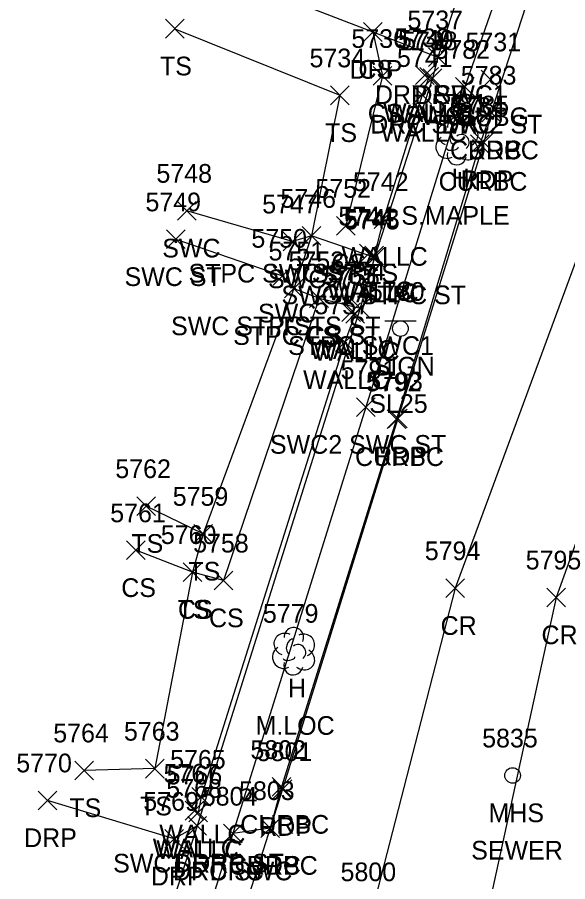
# Model space of a CAD drawing. Extents: x 1462089 to 1464015, y 730534 to 736144.
# Drawn here: x 1462311.4 to 1462370.3, y 730593.2 to 730685.7 of the extents above; entities that cross this region are included whole.
import ezdxf

# ---------------------------------------------------------------- set-up
doc = ezdxf.new("R2010")
doc.units = 0
for name, color, linetype in [('L_A', 7, 'Continuous'), ('L_C', 7, 'Continuous'), ('L_I', 7, 'Continuous'), ('L_TIC', 7, 'Continuous'), ('LBF', 7, 'Continuous'), ('LELB', 7, 'Continuous'), ('LTD', 7, 'Continuous'), ('LW', 7, 'Continuous'), ('P_A', 7, 'Continuous'), ('P_I', 7, 'Continuous'), ('P_TIC', 7, 'Continuous'), ('PET', 7, 'Continuous'), ('PRC', 7, 'Continuous'), ('R_A', 7, 'Continuous'), ('R_I', 7, 'Continuous'), ('R_TIC', 7, 'Continuous'), ('RC', 7, 'Continuous'), ('RDP', 7, 'Continuous'), ('RSW', 7, 'Continuous'), ('S_A', 7, 'Continuous'), ('S_C', 7, 'Continuous'), ('S_I', 7, 'Continuous'), ('SSGN', 7, 'Continuous'), ('U_A', 7, 'Continuous'), ('U_C', 7, 'Continuous'), ('U_I', 7, 'Continuous'), ('U_TIC', 7, 'Continuous'), ('USMH', 7, 'Continuous')]:
    doc.layers.add(name, color=color, linetype=linetype)

msp = doc.modelspace()

# ---------------------------------------------------------------- linework, layer by layer
at = {"layer": 'L_TIC'}
for points in [[(1462327.28, 730683.466), (1462329.28, 730685.466)], [(1462329.28, 730683.466), (1462327.28, 730685.466)], [(1462348.493, 730683.11), (1462350.493, 730685.11)], [(1462350.493, 730683.11), (1462348.493, 730685.11)], [(1462349.498, 730678.408), (1462351.498, 730680.408)], [(1462351.498, 730678.408), (1462349.498, 730680.408)], [(1462354.041, 730678.488), (1462356.041, 730680.488)], [(1462356.041, 730678.488), (1462354.041, 730680.488)], [(1462354.514, 730678.326), (1462356.514, 730680.326)], [(1462356.514, 730678.326), (1462354.514, 730680.326)], [(1462344.96, 730676.331), (1462346.96, 730678.331)], [(1462346.96, 730676.331), (1462344.96, 730678.331)], [(1462353.755, 730676.372), (1462355.755, 730678.372)], [(1462355.755, 730676.372), (1462353.755, 730678.372)], [(1462349.603, 730663.086), (1462351.603, 730665.086)], [(1462351.603, 730663.086), (1462349.603, 730665.086)], [(1462345.592, 730662.369), (1462347.592, 730664.369)], [(1462347.592, 730662.369), (1462345.592, 730664.369)], [(1462341.898, 730661.29), (1462343.898, 730663.29)], [(1462343.898, 730661.29), (1462341.898, 730663.29)], [(1462341.898, 730661.29), (1462343.898, 730663.29)], [(1462343.898, 730661.29), (1462341.898, 730663.29)], [(1462348.052, 730659.395), (1462350.052, 730661.395)], [(1462350.052, 730659.395), (1462348.052, 730661.395)], [(1462348.627, 730659.179), (1462350.627, 730661.179)], [(1462350.627, 730659.179), (1462348.627, 730661.179)], [(1462348.665, 730658.971), (1462350.665, 730660.971)], [(1462350.665, 730658.971), (1462348.665, 730660.971)], [(1462340.005, 730655.652), (1462342.005, 730657.652)], [(1462342.005, 730655.652), (1462340.005, 730657.652)], [(1462340.005, 730655.652), (1462342.005, 730657.652)], [(1462342.005, 730655.652), (1462340.005, 730657.652)], [(1462342.715, 730654.615), (1462344.715, 730656.615)], [(1462344.715, 730654.615), (1462342.715, 730656.615)], [(1462342.715, 730654.615), (1462344.715, 730656.615)], [(1462344.715, 730654.615), (1462342.715, 730656.615)], [(1462346.155, 730653.114), (1462348.155, 730655.114)], [(1462348.155, 730653.114), (1462346.155, 730655.114)], [(1462346.59, 730652.932), (1462348.59, 730654.932)], [(1462348.59, 730652.932), (1462346.59, 730654.932)], [(1462347.127, 730653.542), (1462349.127, 730655.542)], [(1462349.127, 730653.542), (1462347.127, 730655.542)], [(1462345.479, 730649.895), (1462347.479, 730651.895)], [(1462347.479, 730649.895), (1462345.479, 730651.895)], [(1462324.218, 730632.359), (1462326.218, 730634.359)], [(1462326.218, 730632.359), (1462324.218, 730634.359)], [(1462330.322, 730629.392), (1462332.322, 730631.392)], [(1462332.322, 730629.392), (1462330.322, 730631.392)], [(1462330.322, 730629.392), (1462332.322, 730631.392)], [(1462332.322, 730629.392), (1462330.322, 730631.392)], [(1462323.107, 730627.631), (1462325.107, 730629.631)], [(1462325.107, 730627.631), (1462323.107, 730629.631)], [(1462329.179, 730625.303), (1462331.179, 730627.303)], [(1462331.179, 730625.303), (1462329.179, 730627.303)], [(1462329.179, 730625.303), (1462331.179, 730627.303)], [(1462331.179, 730625.303), (1462329.179, 730627.303)], [(1462332.502, 730624.392), (1462334.502, 730626.392)], [(1462334.502, 730624.392), (1462332.502, 730626.392)], [(1462317.575, 730604.067), (1462319.575, 730606.067)], [(1462319.575, 730604.067), (1462317.575, 730606.067)], [(1462325.143, 730604.253), (1462327.143, 730606.253)], [(1462327.143, 730604.253), (1462325.143, 730606.253)], [(1462330.086, 730601.252), (1462332.086, 730603.252)], [(1462332.086, 730601.252), (1462330.086, 730603.252)], [(1462329.382, 730599.757), (1462331.382, 730601.757)], [(1462331.382, 730599.757), (1462329.382, 730601.757)], [(1462329.769, 730599.571), (1462331.769, 730601.571)], [(1462331.769, 730599.571), (1462329.769, 730601.571)]]:
    msp.add_lwpolyline(points, dxfattribs=at)
at = {"layer": 'LBF'}
msp.add_lwpolyline([(1462349.665, 730659.971), (1462342.898, 730662.29), (1462341.005, 730656.652), (1462343.715, 730655.615), (1462348.127, 730654.542)], dxfattribs=at)
at = {"layer": 'LELB'}
for points in [[(1462328.28, 730684.466), (1462345.96, 730677.331), (1462342.898, 730662.29)], [(1462349.493, 730684.11), (1462350.498, 730679.408), (1462346.592, 730663.369)], [(1462341.005, 730656.652), (1462331.322, 730630.392), (1462330.179, 730626.303), (1462326.143, 730605.253), (1462318.575, 730605.067)], [(1462343.715, 730655.615), (1462333.502, 730625.392), (1462330.179, 730626.303), (1462324.107, 730628.631)], [(1462331.322, 730630.392), (1462325.218, 730633.359)]]:
    msp.add_lwpolyline(points, dxfattribs=at)
at = {"layer": 'LTD'}
for p, q in [((1462358.468, 730672.473), (1462358.468, 730672.473)), ((1462358.468, 730672.473), (1462358.468, 730672.473)), ((1462340.975, 730617.876), (1462340.975, 730617.876)), ((1462340.975, 730617.876), (1462340.975, 730617.876))]:
    msp.add_line(p, q, dxfattribs=at)
for centre in [(1462358.515, 730673.907), (1462341.022, 730619.31)]:
    msp.add_arc(centre, 1.047, 335.52715, 180.95627, dxfattribs=at)
for centre, major_axis, ratio, start_param, end_param in [((1462357.676, 730673.139), (1.21, -0.512), 0.895232, 1.570796, 4.712389), ((1462359.51, 730673.056), (-1.141, -0.483), 0.949671, 1.570796, 4.712389), ((1462358.26, 730672.931), (-0.208, -0.792), 0.645439, 3.141593, 6.283185), ((1462357.385, 730671.764), (0.584, -1.042), 0.959034, 3.141593, 6.283185), ((1462358.968, 730672.306), (-0.5, 0.667), 0.989748, 3.141593, 6.283185), ((1462359.468, 730671.64), (-1.09, 0.792), 0.841452, 1.570796, 4.712389), ((1462358.01, 730671.723), (-0.625, -0.083), 0.423636, 0, 3.141593), ((1462358.469, 730670.973), (0.265, 1.061), 0.942809, 1.570796, 4.712389), ((1462340.183, 730618.543), (1.21, -0.512), 0.895232, 1.570796, 4.712389), ((1462342.017, 730618.46), (-1.141, -0.483), 0.949671, 1.570796, 4.712389), ((1462340.767, 730618.335), (-0.208, -0.792), 0.645439, 3.141593, 6.283185), ((1462339.892, 730617.168), (0.584, -1.042), 0.959034, 3.141593, 6.283185), ((1462341.475, 730617.71), (-0.5, 0.667), 0.989748, 3.141593, 6.283185), ((1462341.975, 730617.043), (-1.09, 0.792), 0.841452, 1.570796, 4.712389), ((1462340.517, 730617.126), (-0.625, -0.083), 0.423636, 0, 3.141593), ((1462340.975, 730616.376), (0.265, 1.061), 0.942809, 1.570796, 4.712389)]:
    msp.add_ellipse(centre, major_axis=major_axis, ratio=ratio, start_param=start_param, end_param=end_param, dxfattribs=at)
at = {"layer": 'LW'}
for points in [[(1462355.041, 730679.488), (1462355.514, 730679.326), (1462354.755, 730677.372), (1462350.603, 730664.086), (1462349.627, 730660.179), (1462349.052, 730660.395)], [(1462347.155, 730654.114), (1462347.59, 730653.932), (1462346.479, 730650.895), (1462331.086, 730602.252), (1462330.769, 730600.571), (1462330.382, 730600.757)]]:
    msp.add_lwpolyline(points, dxfattribs=at)
at = {"layer": 'P_TIC'}
for points in [[(1462361.156, 730674.48), (1462363.156, 730676.48)], [(1462363.156, 730674.48), (1462361.156, 730676.48)], [(1462360.372, 730671.287), (1462362.372, 730673.287)], [(1462362.372, 730671.287), (1462360.372, 730673.287)], [(1462351.142, 730641.733), (1462353.142, 730643.733)], [(1462353.142, 730641.733), (1462351.142, 730643.733)], [(1462357.3, 730623.573), (1462359.3, 730625.573)], [(1462359.3, 730623.573), (1462357.3, 730625.573)], [(1462368.098, 730622.58), (1462370.098, 730624.58)], [(1462370.098, 730622.58), (1462368.098, 730624.58)], [(1462338.819, 730602.063), (1462340.819, 730604.063)], [(1462340.819, 730602.063), (1462338.819, 730604.063)], [(1462337.492, 730597.895), (1462339.492, 730599.895)], [(1462339.492, 730597.895), (1462337.492, 730599.895)]]:
    msp.add_lwpolyline(points, dxfattribs=at)
at = {"layer": 'PET'}
msp.add_lwpolyline([(1462369.308, 730697.926), (1462368.209, 730694.185), (1462362.156, 730675.48), (1462361.372, 730672.287), (1462352.142, 730642.733), (1462339.819, 730603.063), (1462338.492, 730598.895), (1462330.793, 730574.658), (1462329.749, 730570.858), (1462327.74, 730564.348)], dxfattribs=at)
at = {"layer": 'PRC'}
for points in [[(1462502.241, 731140.649), (1462491.591, 731093.412), (1462481.409, 731051.886), (1462466.381, 730998.853), (1462449.742, 730941.326), (1462438.111, 730890.414), (1462425.454, 730844.203), (1462414.378, 730806.637), (1462401.133, 730755.946), (1462392.12, 730727.265), (1462378.758, 730682.128), (1462374.561, 730668.664), (1462358.3, 730624.573), (1462349.446, 730590.208), (1462338.444, 730561.087)], [(1462522.114, 731136.266), (1462509.014, 731086.504), (1462495.843, 731048.676), (1462480.832, 730995.433), (1462460.794, 730938.782), (1462449.007, 730886.807), (1462435.474, 730841.095), (1462424.603, 730802.226), (1462409.981, 730750.745), (1462401.876, 730724.374), (1462388.003, 730678.771), (1462384.493, 730666.354), (1462369.098, 730623.58), (1462360.68, 730585), (1462348.492, 730557.7)]]:
    msp.add_lwpolyline(points, dxfattribs=at)
at = {"layer": 'R_TIC'}
for points in [[(1462348.493, 730683.11), (1462350.493, 730685.11)], [(1462350.493, 730683.11), (1462348.493, 730685.11)], [(1462355.442, 730680.408), (1462357.442, 730682.408)], [(1462357.442, 730680.408), (1462355.442, 730682.408)], [(1462355.442, 730680.408), (1462357.442, 730682.408)], [(1462357.442, 730680.408), (1462355.442, 730682.408)], [(1462354.857, 730678.16), (1462356.857, 730680.16)], [(1462356.857, 730678.16), (1462354.857, 730680.16)], [(1462358.334, 730677.244), (1462360.334, 730679.244)], [(1462360.334, 730677.244), (1462358.334, 730679.244)], [(1462358.334, 730677.244), (1462360.334, 730679.244)], [(1462360.334, 730677.244), (1462358.334, 730679.244)], [(1462361.156, 730674.48), (1462363.156, 730676.48)], [(1462363.156, 730674.48), (1462361.156, 730676.48)], [(1462361.156, 730674.48), (1462363.156, 730676.48)], [(1462363.156, 730674.48), (1462361.156, 730676.48)], [(1462359.937, 730671.117), (1462361.937, 730673.117)], [(1462361.937, 730671.117), (1462359.937, 730673.117)], [(1462328.571, 730663.976), (1462330.571, 730665.976)], [(1462330.571, 730663.976), (1462328.571, 730665.976)], [(1462341.898, 730661.29), (1462343.898, 730663.29)], [(1462343.898, 730661.29), (1462341.898, 730663.29)], [(1462327.406, 730660.918), (1462329.406, 730662.918)], [(1462329.406, 730660.918), (1462327.406, 730662.918)], [(1462339.894, 730660.686), (1462341.894, 730662.686)], [(1462341.894, 730660.686), (1462339.894, 730662.686)], [(1462348.665, 730658.971), (1462350.665, 730660.971)], [(1462350.665, 730658.971), (1462348.665, 730660.971)], [(1462338.824, 730657.019), (1462340.824, 730659.019)], [(1462340.824, 730657.019), (1462338.824, 730659.019)], [(1462340.005, 730655.652), (1462342.005, 730657.652)], [(1462342.005, 730655.652), (1462340.005, 730657.652)], [(1462347.127, 730653.542), (1462349.127, 730655.542)], [(1462349.127, 730653.542), (1462347.127, 730655.542)], [(1462347.724, 730642.964), (1462349.724, 730644.964)], [(1462349.724, 730642.964), (1462347.724, 730644.964)], [(1462347.724, 730642.964), (1462349.724, 730644.964)], [(1462349.724, 730642.964), (1462347.724, 730644.964)], [(1462350.994, 730641.65), (1462352.994, 730643.65)], [(1462352.994, 730641.65), (1462350.994, 730643.65)], [(1462338.713, 730602.293), (1462340.713, 730604.293)], [(1462340.713, 730602.293), (1462338.713, 730604.293)], [(1462313.657, 730600.861), (1462315.657, 730602.861)], [(1462315.657, 730600.861), (1462313.657, 730602.861)], [(1462329.678, 730598.137), (1462331.678, 730600.137)], [(1462331.678, 730598.137), (1462329.678, 730600.137)], [(1462329.678, 730598.137), (1462331.678, 730600.137)], [(1462331.678, 730598.137), (1462329.678, 730600.137)], [(1462333.507, 730597.298), (1462335.507, 730599.298)], [(1462335.507, 730597.298), (1462333.507, 730599.298)], [(1462333.507, 730597.298), (1462335.507, 730599.298)], [(1462335.507, 730597.298), (1462333.507, 730599.298)], [(1462337.492, 730597.895), (1462339.492, 730599.895)], [(1462339.492, 730597.895), (1462337.492, 730599.895)], [(1462337.492, 730597.895), (1462339.492, 730599.895)], [(1462339.492, 730597.895), (1462337.492, 730599.895)], [(1462327.221, 730596.75), (1462329.221, 730598.75)], [(1462329.221, 730596.75), (1462327.221, 730598.75)]]:
    msp.add_lwpolyline(points, dxfattribs=at)
at = {"layer": 'RC'}
msp.add_lwpolyline([(1462362.156, 730675.48), (1462360.937, 730672.117), (1462351.994, 730642.65), (1462339.713, 730603.293), (1462338.492, 730598.895)], dxfattribs=at)
at = {"layer": 'RDP'}
for points in [[(1462368.209, 730694.185), (1462364.931, 730694.342), (1462359.334, 730678.244), (1462362.156, 730675.48)], [(1462328.398, 730692.261), (1462349.493, 730684.11), (1462356.442, 730681.408)], [(1462330.678, 730599.137), (1462328.221, 730597.75), (1462314.657, 730601.861)], [(1462338.492, 730598.895), (1462334.507, 730598.298)]]:
    msp.add_lwpolyline(points, dxfattribs=at)
at = {"layer": 'RSW'}
for points in [[(1462360.519, 730693.816), (1462356.442, 730681.408), (1462355.857, 730679.16), (1462349.665, 730659.971), (1462348.127, 730654.542), (1462330.678, 730599.137), (1462323.672, 730577.282), (1462320.084, 730565.284)], [(1462359.334, 730678.244), (1462348.724, 730643.964)], [(1462342.898, 730662.29), (1462340.894, 730661.686), (1462329.571, 730664.976)], [(1462328.406, 730661.918), (1462339.824, 730658.019), (1462341.005, 730656.652)], [(1462348.724, 730643.964), (1462334.507, 730598.298), (1462327.462, 730576.094), (1462324.382, 730565.104)]]:
    msp.add_lwpolyline(points, dxfattribs=at)
at = {"layer": 'SSGN'}
for p, q in [((1462350.779, 730653.192), (1462354.113, 730653.192)), ((1462352.426, 730652.359), (1462352.426, 730652.359))]:
    msp.add_line(p, q, dxfattribs=at)
msp.add_circle((1462352.426, 730652.359), 0.833, dxfattribs=at)
at = {"layer": 'U_TIC'}
for points in [[(1462361.087, 730678.039), (1462363.087, 730680.039)], [(1462363.087, 730678.039), (1462361.087, 730680.039)]]:
    msp.add_lwpolyline(points, dxfattribs=at)
at = {"layer": 'USMH'}
for p, q in [((1462364.44, 730604.526), (1462364.44, 730604.526)), ((1462365.274, 730604.526), (1462365.274, 730604.526))]:
    msp.add_line(p, q, dxfattribs=at)
msp.add_circle((1462364.44, 730604.526), 0.833, dxfattribs=at)

# ---------------------------------------------------------------- texts
at = {"layer": 'L_A'}
for s, p in [('TS', (1462326.69, 730679.466)), ('CS', (1462347.934, 730679.11)), ('CS', (1462348.939, 730674.408)), ('WALLC', (1462350.577, 730674.488)), ('WALLC', (1462351.05, 730674.326)), ('TS', (1462344.37, 730672.331)), ('WALLC', (1462350.291, 730672.372)), ('H', (1462357.901, 730667.473)), ('CS', (1462345.033, 730658.369)), ('WALLC', (1462346.139, 730659.086)), ('STPC SWC ST TS', (1462329.748, 730657.29)), ('TS', (1462341.307, 730657.29)), ('SWC1 STPC ST', (1462339.689, 730654.971)), ('WALLC', (1462344.587, 730655.395)), ('WALLC', (1462345.162, 730655.179)), ('SWC STPC TS ST', (1462327.879, 730651.652)), ('TS', (1462339.415, 730651.652)), ('STPC CS ST', (1462334.526, 730650.615)), ('CS', (1462342.156, 730650.615)), ('STPC SWC1', (1462340.411, 730649.542)), ('WALLC', (1462342.69, 730649.114)), ('WALLC', (1462343.126, 730648.932)), ('WALLC', (1462342.015, 730645.895)), ('TS', (1462323.627, 730628.359)), ('TS', (1462329.732, 730625.392)), ('TS', (1462329.732, 730625.392)), ('CS', (1462322.548, 730623.631)), ('TS', (1462328.589, 730621.303)), ('CS', (1462328.62, 730621.303)), ('CS', (1462331.943, 730620.392)), ('H', (1462340.408, 730612.876)), ('TS', (1462316.984, 730600.067)), ('TS', (1462324.552, 730600.253)), ('WALLC', (1462326.622, 730597.252)), ('WALLC', (1462325.918, 730595.757)), ('WALLC', (1462326.304, 730595.571))]:
    msp.add_text(s, height=2, dxfattribs=at).set_placement(p)
at = {"layer": 'L_C'}
for s, p in [('S.MAPLE', (1462352.531, 730663.473)), ('M.LOC', (1462336.92, 730608.876))]:
    msp.add_text(s, height=2, dxfattribs=at).set_placement(p)
at = {"layer": 'L_I'}
for s, p in [('5736', (1462347.183, 730682.408)), ('5739', (1462351.774, 730682.488)), ('5740', (1462352.168, 730682.326)), ('5734', (1462342.701, 730680.331)), ('5741', (1462352.063, 730680.372)), ('5781', (1462355.775, 730675.473)), ('5742', (1462347.343, 730667.086)), ('5752', (1462343.333, 730666.369)), ('5746', (1462339.583, 730665.29)), ('5746', (1462339.583, 730665.29)), ('5744', (1462345.792, 730663.395)), ('5743', (1462346.367, 730663.179)), ('5745', (1462346.406, 730662.971)), ('5751', (1462338.313, 730659.652)), ('5751', (1462338.313, 730659.652)), ('5753', (1462340.455, 730658.615)), ('5753', (1462340.455, 730658.615)), ('5754', (1462344.868, 730657.542)), ('5755', (1462343.895, 730657.114)), ('5756', (1462344.276, 730656.932)), ('5757', (1462343.22, 730653.895)), ('5762', (1462321.911, 730636.359)), ('5759', (1462328.055, 730633.392)), ('5759', (1462328.055, 730633.392)), ('5761', (1462321.367, 730631.631)), ('5760', (1462326.786, 730629.303)), ('5760', (1462326.786, 730629.303)), ('5758', (1462330.242, 730628.392)), ('5779', (1462337.707, 730620.876)), ('5764', (1462315.268, 730608.067)), ('5763', (1462322.836, 730608.253)), ('5765', (1462327.779, 730605.252)), ('5767', (1462327.075, 730603.757)), ('5766', (1462327.407, 730603.571))]:
    msp.add_text(s, height=2, dxfattribs=at).set_placement(p)
at = {"layer": 'P_A'}
for s, p in [('RDP', (1462359.645, 730670.48)), ('RDP', (1462358.86, 730667.287)), ('RDP', (1462349.63, 730637.733)), ('CR', (1462356.733, 730619.573)), ('CR', (1462367.531, 730618.58)), ('RDP', (1462337.307, 730598.063)), ('RDP', (1462335.981, 730593.895))]:
    msp.add_text(s, height=2, dxfattribs=at).set_placement(p)
at = {"layer": 'P_I'}
for s, p in [('5783', (1462358.897, 730678.48)), ('5785', (1462358.112, 730675.287)), ('5793', (1462348.882, 730645.733)), ('5794', (1462355.04, 730627.573)), ('5795', (1462365.838, 730626.58)), ('5801', (1462337.048, 730606.063)), ('5803', (1462335.154, 730601.895)), ('5800', (1462346.021, 730593.208))]:
    msp.add_text(s, height=2, dxfattribs=at).set_placement(p)
at = {"layer": 'R_A'}
for s, p in [('DRP', (1462346.981, 730679.11)), ('DRP SWC1', (1462349.701, 730676.408)), ('DRP', (1462353.93, 730676.408)), ('SWC1', (1462352.896, 730674.16)), ('DRC SWC2 ST', (1462349.2, 730673.244)), ('DRC', (1462356.822, 730673.244)), ('CURBC', (1462357.739, 730670.48)), ('DRC', (1462359.645, 730670.48)), ('CURBC', (1462356.519, 730667.117)), ('SWC', (1462326.933, 730659.976)), ('SWC ST', (1462322.902, 730656.918)), ('STPC SWC ST TS', (1462329.748, 730657.29)), ('SWC', (1462338.256, 730656.686)), ('SWC1 STPC ST', (1462339.689, 730654.971)), ('SWC', (1462337.186, 730653.019)), ('SWC STPC TS ST', (1462327.879, 730651.652)), ('STPC SWC1', (1462340.411, 730649.542)), ('SWC2 SWC ST', (1462338.465, 730638.964)), ('SWC2 SWC ST', (1462338.465, 730638.964)), ('CURBC', (1462347.577, 730637.65)), ('CURBC', (1462335.295, 730598.293)), ('DRP', (1462312.145, 730596.861)), ('SWC1 DRP ST', (1462321.678, 730594.137)), ('DRP', (1462328.166, 730594.137)), ('CURBC', (1462334.075, 730593.895)), ('DRC', (1462335.981, 730593.895)), ('DRP', (1462325.71, 730592.75)), ('DRC SWC', (1462328.09, 730593.298)), ('DRC', (1462331.996, 730593.298))]:
    msp.add_text(s, height=2, dxfattribs=at).set_placement(p)
at = {"layer": 'R_I'}
for s, p in [('5737', (1462353.182, 730684.408)), ('5737', (1462353.182, 730684.408)), ('5738', (1462352.597, 730682.16)), ('5782', (1462356.074, 730681.244)), ('5782', (1462356.074, 730681.244)), ('5783', (1462358.897, 730678.48)), ('5783', (1462358.897, 730678.48)), ('5784', (1462357.677, 730675.117)), ('5748', (1462326.311, 730667.976)), ('5749', (1462325.138, 730664.918)), ('5746', (1462339.583, 730665.29)), ('5747', (1462337.634, 730664.686)), ('5745', (1462346.406, 730662.971)), ('5750', (1462336.478, 730661.019)), ('5751', (1462338.313, 730659.652)), ('5754', (1462344.868, 730657.542)), ('5791', (1462346.032, 730646.964)), ('5791', (1462346.032, 730646.964)), ('5792', (1462348.734, 730645.65)), ('5802', (1462336.374, 730606.293)), ('5770', (1462311.31, 730604.861)), ('5768', (1462327.371, 730602.137)), ('5768', (1462327.371, 730602.137)), ('5803', (1462335.154, 730601.895)), ('5803', (1462335.154, 730601.895)), ('5804', (1462331.169, 730601.298)), ('5804', (1462331.169, 730601.298)), ('5769', (1462324.907, 730600.75))]:
    msp.add_text(s, height=2, dxfattribs=at).set_placement(p)
at = {"layer": 'S_A'}
msp.add_text('SIGN', height=2, dxfattribs=at).set_placement((1462349.564, 730647.338))
at = {"layer": 'S_C'}
msp.add_text('SL25', height=2, dxfattribs=at).set_placement((1462349.1, 730643.338))
at = {"layer": 'S_I'}
msp.add_text('5780', height=2, dxfattribs=at).set_placement((1462349.06, 730655.338))
at = {"layer": 'U_A'}
for s, p in [('SUBG', (1462358.615, 730674.039)), ('MHS', (1462361.858, 730599.526))]:
    msp.add_text(s, height=2, dxfattribs=at).set_placement(p)
at = {"layer": 'U_C'}
msp.add_text('SEWER', height=2, dxfattribs=at).set_placement((1462360.007, 730595.526))
at = {"layer": 'U_I'}
for s, p in [('5731', (1462359.395, 730682.039)), ('5835', (1462361.181, 730607.526))]:
    msp.add_text(s, height=2, dxfattribs=at).set_placement(p)

doc.saveas('drawing.dxf')
